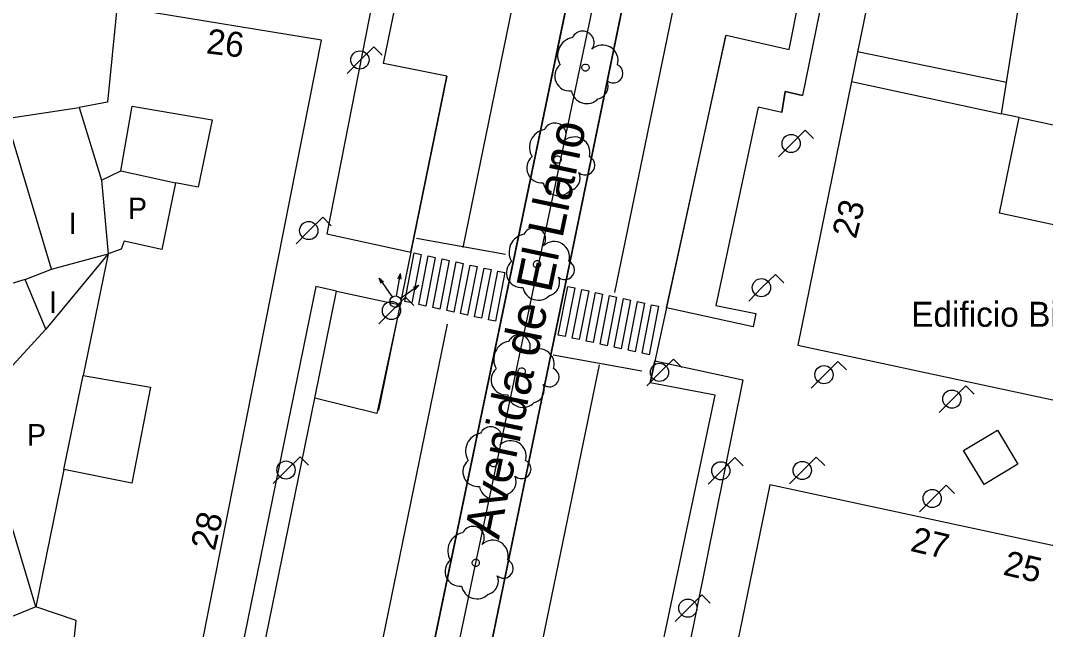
# Model space of a CAD drawing. Extents: x 282771 to 285132, y 4823109 to 4825496.
# Drawn here: x 284976.4 to 285048.2, y 4823484.5 to 4823527.1 of the extents above; entities that cross this region are included whole.
import ezdxf

# ---------------------------------------------------------------- set-up
doc = ezdxf.new("R2010")
doc.units = 0
for name, color, linetype in [('ACERA-BORDILLO', 7, 'Continuous'), ('ACERA-INTERIOR', 7, 'Continuous'), ('ARBOL', 7, 'Continuous'), ('BORDILLO', 7, 'Continuous'), ('CALLE-EJE', 7, 'Continuous'), ('CALLE-TEXTO', 7, 'Continuous'), ('EDIFICIO', 7, 'Continuous'), ('FAROLA', 7, 'Continuous'), ('INTERIOR-EDIFICIO', 7, 'Continuous'), ('MEDIANERA', 7, 'Continuous'), ('NUM-PORTAL', 7, 'Continuous'), ('PASO-PEATONES', 7, 'Continuous'), ('SEMAFORO', 7, 'Continuous'), ('SENAL-VIARIA', 7, 'Continuous'), ('TXT-ALTURA-EDIFICIO', 7, 'Continuous'), ('TXT-EDIFICIOS', 7, 'Continuous'), ('ZONA-VERDE', 7, 'Continuous')]:
    doc.layers.add(name, color=color, linetype=linetype)

msp = doc.modelspace()

# ---------------------------------------------------------------- linework, layer by layer
at = {"layer": 'ACERA-BORDILLO'}
for p, q in [((285025.814, 4823526.064), (285020.524, 4823501.753)), ((285006.294, 4823523.243), (285001.504, 4823499.833))]:
    msp.add_line(p, q, dxfattribs=at)
at = {"layer": 'ACERA-INTERIOR'}
for points in [[(285029.754, 4823520.684), (285029.984, 4823522.154), (285031.204, 4823521.884)], [(285044.864, 4823498.443), (285046.294, 4823496.063), (285043.924, 4823494.633), (285042.484, 4823497.003), (285044.864, 4823498.443)]]:
    msp.add_lwpolyline(points, dxfattribs=at)
at = {"layer": 'ARBOL'}
for centre, major_axis, start_param, end_param in [((285015.81, 4823525.594), (0.449, 0.658), 4.686276, 8.0029), ((285015.319, 4823524.688), (0.718, 1.051), 0.777964, 2.711205), ((285017.198, 4823524.335), (0.612, 0.897), 5.035202, 7.63528), ((285014.896, 4823523.24), (-0.586, -0.858), 4.453795, 6.997473), ((285017.955, 4823523.432), (-0.379, -0.555), 6.165865, 9.582099), ((285016.655, 4823522.554), (0.527, 0.773), 3.9818, 5.718985), ((285016.093, 4823522.411), (-0.618, -0.906), 5.497318, 7.681149), ((285013.843, 4823519.156), (0.45, 0.658), 4.686576, 8.003201), ((285013.352, 4823518.25), (0.718, 1.051), 0.778265, 2.711506), ((285015.231, 4823517.897), (0.612, 0.896), 5.035503, 7.635581), ((285012.928, 4823516.802), (-0.586, -0.857), 4.454095, 6.997774), ((285015.988, 4823516.994), (-0.379, -0.555), 6.166166, 9.5824), ((285014.688, 4823516.116), (0.528, 0.772), 3.982101, 5.719286), ((285014.126, 4823515.973), (-0.619, -0.906), 5.497619, 7.68145), ((285012.412, 4823511.824), (0.45, 0.658), 4.686897, 8.003521), ((285011.921, 4823510.918), (0.718, 1.05), 0.778586, 2.711826), ((285013.801, 4823510.566), (0.613, 0.896), 5.035823, 7.635901), ((285011.498, 4823509.47), (-0.586, -0.857), 4.454416, 6.998095), ((285014.558, 4823509.662), (-0.379, -0.555), 6.166487, 9.58272), ((285013.258, 4823508.784), (0.528, 0.772), 3.982421, 5.719606), ((285012.695, 4823508.641), (-0.619, -0.905), 5.49794, 7.68177), ((285010.848, 4823503.408), (0.719, 1.05), 0.778907, 2.712147), ((285011.339, 4823504.313), (0.45, 0.658), 4.687218, 8.003842), ((285012.727, 4823503.055), (0.613, 0.896), 5.036144, 7.636222), ((285010.425, 4823501.959), (-0.586, -0.857), 4.454737, 6.998416), ((285013.485, 4823502.151), (-0.379, -0.555), 6.166808, 9.583042), ((285012.185, 4823501.274), (0.528, 0.772), 3.982742, 5.719927), ((285011.622, 4823501.13), (-0.619, -0.905), 5.498261, 7.682092), ((285008.881, 4823496.97), (0.719, 1.05), 0.779204, 2.712445), ((285009.372, 4823497.875), (0.45, 0.658), 4.687515, 8.00414), ((285010.76, 4823496.617), (0.613, 0.896), 5.036442, 7.63652), ((285008.458, 4823495.522), (-0.587, -0.857), 4.455034, 6.998713), ((285011.517, 4823495.713), (-0.38, -0.554), 6.167105, 9.583339), ((285010.217, 4823494.836), (0.528, 0.772), 3.98304, 5.720225), ((285009.655, 4823494.693), (-0.62, -0.905), 5.498558, 7.682389), ((285008.12, 4823490.901), (0.45, 0.657), 4.687815, 8.004439), ((285007.629, 4823489.996), (0.719, 1.05), 0.779504, 2.712745), ((285009.508, 4823489.643), (0.614, 0.896), 5.036741, 7.636819), ((285007.206, 4823488.547), (-0.587, -0.857), 4.455334, 6.999013), ((285010.266, 4823488.739), (-0.38, -0.554), 6.167405, 9.583639), ((285008.966, 4823487.862), (0.529, 0.772), 3.983339, 5.720525), ((285008.403, 4823487.718), (-0.62, -0.905), 5.498858, 7.682689)]:
    msp.add_ellipse(centre, major_axis=major_axis, ratio=0.999979, start_param=start_param, end_param=end_param, dxfattribs=at)
for centre in [(285016.006, 4823523.84), (285014.039, 4823517.402), (285012.608, 4823510.07), (285011.535, 4823502.559), (285009.568, 4823496.122), (285008.316, 4823489.147)]:
    msp.add_ellipse(centre, major_axis=(-0.144, -0.21), ratio=0.999979, dxfattribs=at)
at = {"layer": 'BORDILLO'}
msp.add_lwpolyline([(285006.29, 4823468.331), (285026.464, 4823566.344), (285039.245, 4823629.615), (285039.175, 4823630.025), (285039.015, 4823630.425), (285038.765, 4823630.775), (285038.455, 4823631.055), (285038.085, 4823631.265), (285037.675, 4823631.385), (285037.255, 4823631.415), (285036.835, 4823631.355), (285036.445, 4823631.195), (285036.085, 4823630.965), (285035.805, 4823630.655), (285023.794, 4823572.054), (285002.42, 4823469.221)], dxfattribs=at)
at = {"layer": 'CALLE-EJE'}
msp.add_lwpolyline([(285001.973, 4823458.943), (285020.684, 4823547.844)], dxfattribs=at)
at = {"layer": 'EDIFICIO'}
for points in [[(285070.764, 4823527.574), (285050.094, 4823563.194), (285043.074, 4823564.234), (285034.634, 4823522.854), (285030.874, 4823504.393), (285060.054, 4823498.134), (285063.654, 4823516.624), (285065.104, 4823524.074)], [(284974.613, 4823458.782), (284977.303, 4823457.662), (284977.993, 4823458.232), (284979.393, 4823459.352), (284980.103, 4823459.902), (284980.823, 4823460.452), (284981.543, 4823460.992), (284982.263, 4823461.522), (284982.993, 4823462.042), (284984.473, 4823463.062), (284985.223, 4823463.572), (284997.504, 4823525.763), (284984.644, 4823527.873), (284988.324, 4823543.523), (284987.054, 4823546.633), (284969.234, 4823548.523)], [(285028.914, 4823494.603), (285024.894, 4823475.073), (285021.513, 4823458.663), (285022.283, 4823457.923), (285023.023, 4823457.163), (285023.733, 4823456.373), (285024.423, 4823455.553), (285025.073, 4823454.713), (285025.683, 4823453.843), (285026.273, 4823452.953), (285026.823, 4823452.043)], [(285062.713, 4823452.123), (285053.724, 4823467.223), (285054.034, 4823468.753), (285058.044, 4823488.343), (285028.914, 4823494.603)]]:
    msp.add_lwpolyline(points, dxfattribs=at)
at = {"layer": 'FAROLA'}
for p, q in [((285001.184, 4823525.303), (285000.244, 4823524.373)), ((285001.774, 4823524.713), (285001.184, 4823525.303)), ((285000.244, 4823524.373), (284999.314, 4823523.433)), ((285031.384, 4823519.454), (285030.444, 4823518.524)), ((285031.974, 4823518.864), (285031.384, 4823519.454)), ((285030.444, 4823518.524), (285029.514, 4823517.583)), ((284997.602, 4823513.353), (284996.662, 4823512.423)), ((284998.192, 4823512.763), (284997.602, 4823513.353)), ((284996.662, 4823512.423), (284995.732, 4823511.483)), ((285029.304, 4823509.353), (285028.364, 4823508.423)), ((285029.894, 4823508.763), (285029.304, 4823509.353)), ((285028.364, 4823508.423), (285027.434, 4823507.483)), ((285003.394, 4823507.753), (285002.454, 4823506.823)), ((285003.984, 4823507.163), (285003.394, 4823507.753)), ((285002.454, 4823506.823), (285001.524, 4823505.883)), ((285022.164, 4823503.422), (285021.224, 4823502.492)), ((285022.754, 4823502.832), (285022.164, 4823503.422)), ((285033.684, 4823503.253), (285032.744, 4823502.323)), ((285034.274, 4823502.663), (285033.684, 4823503.253)), ((285021.224, 4823502.492), (285020.294, 4823501.552)), ((285032.744, 4823502.323), (285031.814, 4823501.383)), ((285042.644, 4823501.543), (285041.704, 4823500.613)), ((285043.234, 4823500.953), (285042.644, 4823501.543)), ((285041.704, 4823500.613), (285040.774, 4823499.673)), ((284996.01, 4823496.572), (284995.07, 4823495.642)), ((284996.6, 4823495.982), (284996.01, 4823496.572)), ((285026.464, 4823496.523), (285025.524, 4823495.593)), ((285027.054, 4823495.933), (285026.464, 4823496.523)), ((285032.164, 4823496.543), (285031.224, 4823495.613)), ((285032.754, 4823495.953), (285032.164, 4823496.543)), ((284995.07, 4823495.642), (284994.14, 4823494.702)), ((285025.524, 4823495.593), (285024.594, 4823494.653)), ((285031.224, 4823495.613), (285030.294, 4823494.673)), ((285041.264, 4823494.583), (285040.324, 4823493.653)), ((285041.854, 4823493.993), (285041.264, 4823494.583)), ((285040.324, 4823493.653), (285039.394, 4823492.713)), ((285024.153, 4823486.898), (285023.213, 4823485.968)), ((285024.743, 4823486.308), (285024.153, 4823486.898)), ((285023.213, 4823485.968), (285022.283, 4823485.028))]:
    msp.add_line(p, q, dxfattribs=at)
for centre in [(285021.184, 4823502.492), (284995.03, 4823495.642), (285023.173, 4823485.968)]:
    msp.add_circle(centre, 0.638, dxfattribs=at)
for centre, major_axis in [((285000.204, 4823524.373), (0.36, 0.526)), ((285030.404, 4823518.524), (0.359, 0.527)), ((284996.622, 4823512.423), (0.36, 0.526)), ((285028.324, 4823508.423), (0.36, 0.526)), ((285002.414, 4823506.823), (0.36, 0.526)), ((285032.704, 4823502.323), (0.36, 0.526)), ((285041.664, 4823500.613), (0.36, 0.526)), ((285025.484, 4823495.593), (0.36, 0.526)), ((285031.184, 4823495.613), (0.36, 0.526)), ((285040.284, 4823493.653), (0.36, 0.526))]:
    msp.add_ellipse(centre, major_axis=major_axis, ratio=0.999979, dxfattribs=at)
at = {"layer": 'INTERIOR-EDIFICIO'}
for p, q in [((284979.474, 4823495.693), (284977.514, 4823486.053)), ((284977.514, 4823486.053), (284974.744, 4823484.933))]:
    msp.add_line(p, q, dxfattribs=at)
for points in [[(285051.919, 4823519.143), (285050.613, 4823512.432), (285045.003, 4823513.636), (285046.367, 4823520.335), (285045.146, 4823520.597), (285048.354, 4823540.844), (285046.974, 4823541.144), (285047.864, 4823545.474), (285050.524, 4823547.114), (285053.344, 4823541.814), (285051.044, 4823540.444), (285055.964, 4823531.394), (285053.504, 4823518.803), (285051.919, 4823519.143)], [(284968.204, 4823540.383), (284977.184, 4823539.473), (284976.334, 4823529.033), (284983.184, 4823527.993), (284982.524, 4823521.423), (284980.554, 4823521.043), (284982.114, 4823515.953), (284983.454, 4823516.603), (284984.244, 4823521.133), (284989.854, 4823520.173), (284988.884, 4823515.473), (284987.284, 4823515.773), (284986.324, 4823511.103), (284983.704, 4823511.683), (284983.484, 4823511.123), (284982.564, 4823510.803), (284980.824, 4823502.273), (284985.534, 4823501.443), (284984.224, 4823494.733), (284979.474, 4823495.693)], [(284977.514, 4823486.053), (284973.274, 4823500.173), (284978.214, 4823505.523), (284976.754, 4823509.003), (284978.614, 4823509.723), (284975.464, 4823520.273)], [(284974.744, 4823484.933), (284976.443, 4823479.343), (284975.593, 4823479.153), (284976.513, 4823476.903), (284974.833, 4823476.152), (284977.313, 4823469.122), (284979.743, 4823470.352), (284981.724, 4823480.313), (284979.864, 4823480.593), (284980.344, 4823485.103), (284977.514, 4823486.053)]]:
    msp.add_lwpolyline(points, dxfattribs=at)
at = {"layer": 'MEDIANERA'}
for p, q in [((285045.494, 4823522.794), (285035.064, 4823524.954)), ((285034.634, 4823522.854), (285045.146, 4823520.597)), ((284975.464, 4823520.273), (284980.554, 4823521.043)), ((285046.367, 4823520.335), (285051.919, 4823519.143)), ((284983.454, 4823516.603), (284987.284, 4823515.773)), ((284982.114, 4823515.953), (284982.564, 4823510.803)), ((284982.564, 4823510.803), (284978.214, 4823505.523)), ((284978.614, 4823509.723), (284982.564, 4823510.803)), ((284976.754, 4823509.003), (284960.934, 4823504.153)), ((284979.474, 4823495.693), (284980.824, 4823502.273))]:
    msp.add_line(p, q, dxfattribs=at)
at = {"layer": 'PASO-PEATONES'}
for points in [[(285003.351, 4823507.455), (285004.011, 4823510.861), (285004.5, 4823510.754), (285003.84, 4823507.348)], [(285004.328, 4823507.241), (285004.988, 4823510.647), (285005.477, 4823510.54), (285004.817, 4823507.135)], [(285005.305, 4823507.028), (285005.965, 4823510.433), (285006.454, 4823510.326), (285005.794, 4823506.921)], [(285006.283, 4823506.814), (285006.943, 4823510.22), (285007.431, 4823510.113), (285006.771, 4823506.707)], [(285007.26, 4823506.601), (285007.92, 4823510.006), (285008.408, 4823509.899), (285007.748, 4823506.494)], [(285008.237, 4823506.387), (285008.897, 4823509.792), (285009.386, 4823509.686), (285008.726, 4823506.28)], [(285009.214, 4823506.173), (285009.874, 4823509.579), (285010.363, 4823509.472), (285009.703, 4823506.066)], [(285014.1, 4823505.105), (285014.76, 4823508.511), (285015.249, 4823508.404), (285014.589, 4823504.998)], [(285015.077, 4823504.892), (285015.737, 4823508.297), (285016.226, 4823508.19), (285015.566, 4823504.785)], [(285016.055, 4823504.678), (285016.715, 4823508.083), (285017.203, 4823507.977), (285016.543, 4823504.571)], [(285017.032, 4823504.464), (285017.692, 4823507.87), (285018.18, 4823507.763), (285017.52, 4823504.357)], [(285018.009, 4823504.251), (285018.669, 4823507.656), (285019.158, 4823507.549), (285018.498, 4823504.144)], [(285018.986, 4823504.037), (285019.646, 4823507.442), (285020.135, 4823507.336), (285019.475, 4823503.93)], [(285019.963, 4823503.823), (285020.623, 4823507.229), (285021.112, 4823507.122), (285020.452, 4823503.717)]]:
    msp.add_lwpolyline(points, close=True, dxfattribs=at)
at = {"layer": 'SEMAFORO'}
for p, q in [((285001.55, 4823509.078), (285002.24, 4823508.096)), ((285001.55, 4823509.078), (285001.85, 4823508.825)), ((285001.687, 4823508.71), (285001.55, 4823509.078)), ((285002.836, 4823508.221), (285003.043, 4823509.405)), ((285002.866, 4823509.049), (285003.043, 4823509.405)), ((285003.089, 4823509.01), (285003.043, 4823509.405)), ((285002.768, 4823507.831), (285002.836, 4823508.221)), ((285003.354, 4823507.901), (285004.336, 4823508.59)), ((285003.968, 4823508.453), (285004.336, 4823508.59)), ((285004.083, 4823508.29), (285004.336, 4823508.59)), ((285002.24, 4823508.096), (285002.469, 4823507.769)), ((285003.027, 4823507.671), (285003.354, 4823507.901))]:
    msp.add_line(p, q, dxfattribs=at)
msp.add_ellipse((285002.699, 4823507.441), major_axis=(0.4, 0.004), ratio=0.999979, dxfattribs=at)
at = {"layer": 'SENAL-VIARIA'}
for p, q in [((285004.173, 4823511.892), (285010.395, 4823510.776)), ((285006.314, 4823505.865), (284998.789, 4823469.077)), ((285013.739, 4823503.71), (285019.96, 4823502.594)), ((285009.722, 4823467.791), (285016.981, 4823503.007))]:
    msp.add_line(p, q, dxfattribs=at)
for points in [[(285041.906, 4823624.283), (285039.73, 4823613.616), (285029.654, 4823564.485), (285018.029, 4823508.09)], [(285030.344, 4823623.341), (285018.708, 4823566.454), (285007.414, 4823511.243)]]:
    msp.add_lwpolyline(points, dxfattribs=at)
at = {"layer": 'ZONA-VERDE'}
for p, q in [((285002.42, 4823469.221), (285023.794, 4823572.054)), ((285026.464, 4823566.344), (285006.29, 4823468.331)), ((285038.264, 4823556.664), (285031.204, 4823521.884)), ((285030.274, 4823525.104), (285033.974, 4823544.114)), ((285021.666, 4823507.001), (285025.851, 4823526.115)), ((285025.851, 4823526.115), (285030.274, 4823525.104)), ((285003.771, 4823510.913), (285006.294, 4823523.243)), ((285029.984, 4823522.153), (285029.754, 4823520.683)), ((285031.204, 4823521.884), (285029.984, 4823522.153)), ((285028.104, 4823521.063), (285025.134, 4823507.163)), ((285029.754, 4823520.683), (285028.104, 4823521.063)), ((284997.879, 4823512.201), (285003.771, 4823510.913)), ((284997.054, 4823500.683), (284998.57, 4823508.179)), ((284997.054, 4823500.683), (284998.57, 4823508.179)), ((284998.57, 4823508.179), (284997.121, 4823508.496)), ((284998.57, 4823508.179), (285003.013, 4823507.208)), ((284998.57, 4823508.179), (284998.57, 4823508.179)), ((285003.013, 4823507.208), (285001.4, 4823499.602)), ((285027.756, 4823505.67), (285021.666, 4823507.001)), ((285025.134, 4823507.163), (285027.944, 4823506.603)), ((285027.944, 4823506.603), (285027.756, 4823505.67)), ((285020.524, 4823501.753), (285020.862, 4823503.306)), ((285020.862, 4823503.306), (285027.012, 4823501.961)), ((285027.012, 4823501.961), (285019.613, 4823465.163)), ((285025.094, 4823500.883), (285020.524, 4823501.753)), ((284993.374, 4823482.693), (284997.054, 4823500.683)), ((285001.4, 4823499.602), (284997.054, 4823500.683)), ((285020.024, 4823476.943), (285025.094, 4823500.883))]:
    msp.add_line(p, q, dxfattribs=at)
for points in [[(285014.275, 4823561.654), (285009.324, 4823562.774), (285009.034, 4823561.354), (285007.574, 4823561.594), (284997.879, 4823512.201)], [(285006.294, 4823523.243), (285001.854, 4823524.123), (285005.864, 4823543.704)], [(284997.121, 4823508.496), (284989.106, 4823469.318), (284987.243, 4823461.032), (284988.243, 4823461.512), (284989.263, 4823461.932), (284990.293, 4823462.323), (284991.353, 4823462.663), (284993.193, 4823463.963), (284993.793, 4823464.553), (284994.053, 4823464.883), (284994.293, 4823465.233), (284994.493, 4823465.603), (284994.673, 4823465.983), (284994.813, 4823466.383), (284994.923, 4823466.793), (284994.993, 4823467.203), (284995.033, 4823467.623), (284995.043, 4823468.053), (284995.019, 4823468.244)]]:
    msp.add_lwpolyline(points, dxfattribs=at)

# ---------------------------------------------------------------- texts
at = {"layer": 'CALLE-TEXTO'}
msp.add_text('Avenida de El Llano', height=2.5, rotation=78.1145, dxfattribs=at).set_placement((285009.94, 4823490.725))
at = {"layer": 'NUM-PORTAL'}
for s, rotation, p in [('26', 353.12314, (284989.392, 4823524.843)), ('23', 75.61964, (285034.937, 4823511.783)), ('28', 76.92961, (284990.037, 4823489.933)), ('27', 346.76849, (285038.684, 4823489.992)), ('25', 346.76849, (285045.179, 4823488.326))]:
    msp.add_text(s, height=1.75, rotation=rotation, dxfattribs=at).set_placement(p)
at = {"layer": 'TXT-ALTURA-EDIFICIO'}
for s, p in [('P', (284983.958, 4823513.223)), ('I', (284979.803, 4823512.183)), ('I', (284978.433, 4823506.653)), ('P', (284976.888, 4823497.363))]:
    msp.add_text(s, height=1.5, rotation=0.00059, dxfattribs=at).set_placement(p)
at = {"layer": 'TXT-EDIFICIOS'}
msp.add_text('Edificio Bitácora', height=1.75, rotation=0.00059, dxfattribs=at).set_placement((285038.809, 4823505.681))

doc.saveas('drawing.dxf')
